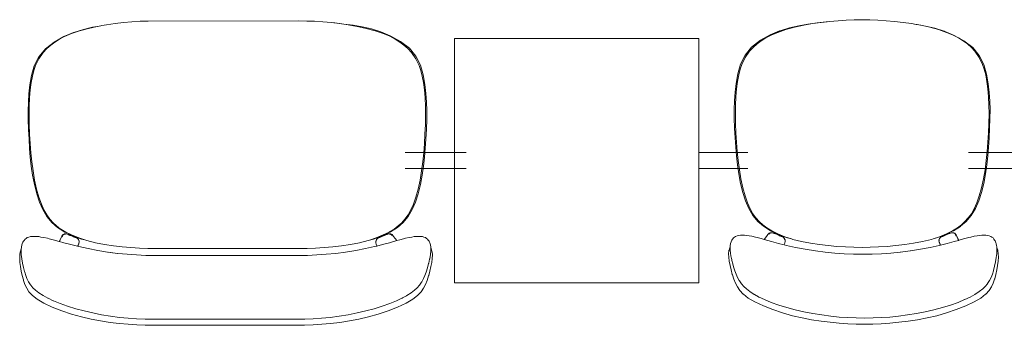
# Model space of a CAD drawing. Header units: feet. Extents: x 8 to 127, y 6 to 90.
# Tile 471 of 538: x 50.63 to 51.556, y 62.064 to 62.352. Entities that reach past the tile are written whole.
import ezdxf

# ---------------------------------------------------------------- set-up
doc = ezdxf.new("R2010")
doc.units = ezdxf.units.FT
doc.header["$MEASUREMENT"] = 0
doc.layers.add('MOBILIÁRIO - móveis', color=250, linetype='Continuous')

msp = doc.modelspace()

# ---------------------------------------------------------------- linework, layer by layer
at = {"layer": 'MOBILIÁRIO - móveis', "lineweight": 5}
for p, q in [((50.70705, 62.34642), (50.71129, 62.34715)), ((50.71129, 62.34715), (50.71939, 62.34833)), ((50.71939, 62.34833), (50.7273, 62.34925)), ((50.7273, 62.34925), (50.73524, 62.34996)), ((50.73524, 62.34996), (50.74304, 62.35046)), ((50.74304, 62.35046), (50.75054, 62.35077)), ((50.75054, 62.35077), (50.89233, 62.35088)), ((50.89233, 62.35088), (50.89968, 62.35077)), ((50.89968, 62.35077), (50.90718, 62.35046)), ((50.90718, 62.35046), (50.91497, 62.34996)), ((50.91497, 62.34996), (50.92289, 62.34925)), ((50.92289, 62.34925), (50.9252, 62.34898)), ((50.9252, 62.34898), (50.93079, 62.34833)), ((50.92615, 62.3489), (50.9252, 62.34898)), ((50.93469, 62.34792), (50.92615, 62.3489)), ((50.93079, 62.34833), (50.93887, 62.34715)), ((50.94329, 62.3467), (50.93469, 62.34792)), ((50.93887, 62.34715), (50.94731, 62.34569)), ((51.36275, 62.34636), (51.37139, 62.34783)), ((51.36737, 62.34682), (51.37581, 62.34828)), ((51.37139, 62.34783), (51.37999, 62.34905)), ((51.37581, 62.34828), (51.38389, 62.34945)), ((51.37999, 62.34905), (51.38853, 62.35002)), ((51.38389, 62.34945), (51.38949, 62.35011)), ((51.38853, 62.35002), (51.38949, 62.35011)), ((51.38949, 62.35011), (51.39179, 62.35038)), ((51.39179, 62.35038), (51.39972, 62.35108)), ((51.39972, 62.35108), (51.40751, 62.35159)), ((51.40751, 62.35159), (51.415, 62.3519)), ((51.415, 62.3519), (51.42235, 62.352)), ((51.4297, 62.3519), (51.42235, 62.352)), ((51.4297, 62.3519), (51.4372, 62.35159)), ((51.445, 62.35108), (51.4372, 62.35159)), ((51.445, 62.35108), (51.45294, 62.35038)), ((51.46086, 62.34945), (51.45294, 62.35038)), ((51.46086, 62.34945), (51.46895, 62.34828)), ((51.4732, 62.34755), (51.46895, 62.34828)), ((51.4732, 62.34755), (51.47329, 62.34754)), ((51.47329, 62.34754), (51.47417, 62.34738)), ((51.47742, 62.34682), (51.47417, 62.34738)), ((50.67129, 62.33609), (50.68027, 62.3399)), ((50.67174, 62.33628), (50.68063, 62.34004)), ((50.67223, 62.33635), (50.67848, 62.33893)), ((50.67848, 62.33893), (50.686, 62.34151)), ((50.68027, 62.3399), (50.68063, 62.34004)), ((50.68063, 62.34004), (50.68073, 62.34008)), ((50.68073, 62.34008), (50.68953, 62.34287)), ((50.686, 62.34151), (50.69429, 62.34385)), ((50.68953, 62.34287), (50.69827, 62.34489)), ((50.69429, 62.34385), (50.70261, 62.34565)), ((50.69827, 62.34489), (50.70261, 62.34565)), ((50.70261, 62.34565), (50.70282, 62.34569)), ((50.70282, 62.34569), (50.70607, 62.34625)), ((50.70607, 62.34625), (50.70695, 62.34641)), ((50.70695, 62.34641), (50.70705, 62.34642)), ((50.95194, 62.34524), (50.94329, 62.3467)), ((50.94731, 62.34569), (50.95582, 62.34385)), ((50.96063, 62.34326), (50.95194, 62.34524)), ((50.95582, 62.34385), (50.96408, 62.34151)), ((50.9694, 62.34052), (50.96063, 62.34326)), ((50.96408, 62.34151), (50.97158, 62.33893)), ((50.96944, 62.3405), (50.9694, 62.34052)), ((50.97831, 62.33674), (50.96944, 62.3405)), ((50.96944, 62.3405), (50.96995, 62.34034)), ((50.96995, 62.34034), (50.96999, 62.34032)), ((50.96999, 62.34032), (50.97893, 62.33656)), ((50.97158, 62.33893), (50.9778, 62.33635)), ((51.34469, 62.34145), (51.33575, 62.33768)), ((51.33638, 62.33787), (51.34524, 62.34163)), ((51.33688, 62.33748), (51.34311, 62.34006)), ((51.35061, 62.34264), (51.34311, 62.34006)), ((51.34474, 62.34147), (51.34469, 62.34145)), ((51.34524, 62.34163), (51.34474, 62.34147)), ((51.34528, 62.34165), (51.34524, 62.34163)), ((51.34528, 62.34165), (51.35405, 62.34439)), ((51.35061, 62.34264), (51.35886, 62.34497)), ((51.35405, 62.34439), (51.36275, 62.34636)), ((51.35886, 62.34497), (51.36737, 62.34682)), ((51.47742, 62.34682), (51.47763, 62.34678)), ((51.47763, 62.34678), (51.48197, 62.34602)), ((51.47763, 62.34678), (51.48595, 62.34497)), ((51.48197, 62.34602), (51.49071, 62.34399)), ((51.49424, 62.34264), (51.48595, 62.34497)), ((51.49071, 62.34399), (51.49951, 62.34121)), ((51.50176, 62.34006), (51.49424, 62.34264)), ((51.49951, 62.34121), (51.49961, 62.34116)), ((51.49997, 62.34103), (51.49961, 62.34116)), ((51.5085, 62.33741), (51.49961, 62.34116)), ((51.49997, 62.34103), (51.50895, 62.33722)), ((51.50801, 62.33748), (51.50176, 62.34006)), ((50.65381, 62.32464), (50.66206, 62.33097)), ((50.65879, 62.328), (50.66267, 62.33096)), ((50.66206, 62.33097), (50.67125, 62.33608)), ((50.66267, 62.33096), (50.66704, 62.33372)), ((50.66704, 62.33372), (50.67223, 62.33635)), ((50.67125, 62.33608), (50.67129, 62.33609)), ((50.9778, 62.33635), (50.98297, 62.33372)), ((50.97893, 62.33656), (50.98808, 62.33148)), ((50.98297, 62.33372), (50.98733, 62.33096)), ((50.98733, 62.33096), (50.99119, 62.328)), ((50.98808, 62.33148), (50.99631, 62.32515)), ((51.03867, 62.33445), (51.03867, 62.10445)), ((51.26867, 62.33445), (51.03867, 62.33445)), ((51.26867, 62.10445), (51.26867, 62.33445)), ((51.3266, 62.3326), (51.31838, 62.32628)), ((51.3198, 62.3259), (51.32349, 62.32913)), ((51.32349, 62.32913), (51.32735, 62.33208)), ((51.33575, 62.33768), (51.3266, 62.3326)), ((51.32735, 62.33208), (51.33171, 62.33484)), ((51.33688, 62.33748), (51.33171, 62.33484)), ((51.5132, 62.33484), (51.50801, 62.33748)), ((51.50895, 62.33722), (51.50899, 62.3372)), ((51.51818, 62.3321), (51.50899, 62.3372)), ((51.51758, 62.33208), (51.5132, 62.33484)), ((51.51758, 62.33208), (51.52145, 62.32913)), ((51.52643, 62.32577), (51.51818, 62.3321)), ((51.52514, 62.3259), (51.52145, 62.32913)), ((50.64763, 62.31519), (50.65173, 62.32121)), ((50.64766, 62.31713), (50.65381, 62.32464)), ((50.65173, 62.32121), (50.6551, 62.32477)), ((50.6551, 62.32477), (50.65879, 62.328)), ((50.99119, 62.328), (50.99488, 62.32477)), ((50.99488, 62.32477), (50.99824, 62.32121)), ((50.99631, 62.32515), (51.00245, 62.31762)), ((50.99824, 62.32121), (51.00234, 62.31519)), ((51.31838, 62.32628), (51.31223, 62.31875)), ((51.31234, 62.31632), (51.31644, 62.32234)), ((51.3198, 62.3259), (51.31644, 62.32234)), ((51.52851, 62.32234), (51.52514, 62.3259)), ((51.53258, 62.31826), (51.52643, 62.32577)), ((51.53261, 62.31632), (51.52851, 62.32234)), ((50.64338, 62.30867), (50.64766, 62.31713)), ((50.64445, 62.30883), (50.64763, 62.31519)), ((51.00234, 62.31519), (51.00551, 62.30883)), ((51.00245, 62.31762), (51.00675, 62.30912)), ((51.30794, 62.31025), (51.30531, 62.30113)), ((51.30917, 62.30995), (51.30758, 62.3053)), ((51.31223, 62.31875), (51.30794, 62.31025)), ((51.30917, 62.30995), (51.31234, 62.31632)), ((51.53686, 62.3098), (51.53258, 62.31826)), ((51.53579, 62.30995), (51.53261, 62.31632)), ((51.53737, 62.3053), (51.53579, 62.30995)), ((50.64077, 62.29961), (50.64338, 62.30867)), ((50.64157, 62.29887), (50.64287, 62.30417)), ((50.64287, 62.30417), (50.64445, 62.30883)), ((51.00551, 62.30883), (51.0071, 62.30417)), ((51.00675, 62.30912), (51.00937, 62.3)), ((51.0071, 62.30417), (51.0084, 62.29887)), ((51.30531, 62.30113), (51.3038, 62.29203)), ((51.30628, 62.3), (51.30758, 62.3053)), ((51.53947, 62.30074), (51.53686, 62.3098)), ((51.53867, 62.3), (51.53737, 62.3053)), ((51.54096, 62.29169), (51.53947, 62.30074)), ((50.63928, 62.29056), (50.64077, 62.29961)), ((50.63957, 62.28588), (50.64049, 62.29281)), ((50.64049, 62.29281), (50.64157, 62.29887)), ((51.0084, 62.29887), (51.00949, 62.29281)), ((51.00937, 62.3), (51.01088, 62.2909)), ((51.00949, 62.29281), (51.01042, 62.28588)), ((51.3038, 62.29203), (51.30283, 62.28364)), ((51.30427, 62.28701), (51.3052, 62.29394)), ((51.3052, 62.29394), (51.30628, 62.3)), ((51.53867, 62.3), (51.53975, 62.29394)), ((51.54067, 62.28701), (51.53975, 62.29394)), ((51.54191, 62.28335), (51.54096, 62.29169)), ((50.63778, 62.27426), (50.63833, 62.28222)), ((50.63833, 62.28222), (50.63928, 62.29056)), ((50.63888, 62.27833), (50.63957, 62.28588)), ((51.01042, 62.28588), (51.01111, 62.27833)), ((51.01088, 62.2909), (51.01185, 62.28251)), ((51.01185, 62.28251), (51.01241, 62.27451)), ((51.30283, 62.28364), (51.30227, 62.27564)), ((51.30357, 62.27946), (51.30427, 62.28701)), ((51.54067, 62.28701), (51.54136, 62.27946)), ((51.54247, 62.27539), (51.54191, 62.28335)), ((50.63753, 62.26628), (50.63778, 62.27426)), ((50.63851, 62.27043), (50.63888, 62.27833)), ((51.01111, 62.27833), (51.01149, 62.27043)), ((51.01241, 62.27451), (51.01267, 62.26649)), ((51.30227, 62.27564), (51.30201, 62.26762)), ((51.30319, 62.27156), (51.30357, 62.27946)), ((51.54173, 62.27156), (51.54136, 62.27946)), ((51.54271, 62.26741), (51.54247, 62.27539)), ((50.63757, 62.25791), (50.63753, 62.26628)), ((50.63843, 62.26211), (50.63851, 62.27043)), ((51.01149, 62.27043), (51.01157, 62.26211)), ((51.01267, 62.26649), (51.01264, 62.25809)), ((51.30201, 62.26762), (51.30205, 62.25921)), ((51.30311, 62.26324), (51.30319, 62.27156)), ((51.54173, 62.27156), (51.54181, 62.26324)), ((51.54267, 62.25904), (51.54271, 62.26741)), ((50.63789, 62.24868), (50.63757, 62.25791)), ((50.63862, 62.25329), (50.63843, 62.26211)), ((51.01157, 62.26211), (51.01139, 62.25329)), ((51.01264, 62.25809), (51.01233, 62.24882)), ((51.30205, 62.25921), (51.30235, 62.24995)), ((51.30329, 62.25442), (51.30311, 62.26324)), ((51.30368, 62.24543), (51.30329, 62.25442)), ((51.54162, 62.25442), (51.54123, 62.24543)), ((51.54162, 62.25442), (51.54181, 62.26324)), ((51.54235, 62.24981), (51.54267, 62.25904)), ((50.6384, 62.23942), (50.63789, 62.24868)), ((50.63901, 62.2443), (50.63862, 62.25329)), ((51.01139, 62.25329), (51.011, 62.2443)), ((51.01233, 62.24882), (51.01183, 62.23953)), ((51.30235, 62.24995), (51.30285, 62.24066)), ((51.30419, 62.2366), (51.30368, 62.24543)), ((51.5407, 62.2366), (51.54123, 62.24543)), ((51.54184, 62.24055), (51.54235, 62.24981)), ((50.63895, 62.23085), (50.6384, 62.23942)), ((50.63954, 62.23547), (50.63901, 62.2443)), ((51.011, 62.2443), (51.01049, 62.23547)), ((51.01183, 62.23953), (51.01129, 62.23093)), ((51.30285, 62.24066), (51.30339, 62.23206)), ((51.30487, 62.22792), (51.30419, 62.2366)), ((51.5407, 62.2366), (51.54002, 62.22792)), ((51.54129, 62.23198), (51.54184, 62.24055)), ((50.63963, 62.22259), (50.63895, 62.23085)), ((50.64022, 62.22679), (50.63954, 62.23547)), ((50.64108, 62.21825), (50.64022, 62.22679)), ((50.99239, 62.22695), (51.0497, 62.22695)), ((51.00982, 62.22679), (51.00897, 62.21825)), ((51.01049, 62.23547), (51.00982, 62.22679)), ((51.01129, 62.23093), (51.01062, 62.22265)), ((51.31483, 62.22695), (51.26867, 62.22695)), ((51.30339, 62.23206), (51.30407, 62.22378)), ((51.30571, 62.21938), (51.30487, 62.22792)), ((51.52252, 62.22695), (51.57983, 62.22695)), ((51.53916, 62.21938), (51.54002, 62.22792)), ((51.54061, 62.22371), (51.54129, 62.23198)), ((50.64056, 62.21422), (50.63963, 62.22259)), ((50.64221, 62.20969), (50.64108, 62.21825)), ((51.00897, 62.21825), (51.00785, 62.20969)), ((51.01062, 62.22265), (51.0097, 62.21427)), ((51.30407, 62.22378), (51.30498, 62.2154)), ((51.30683, 62.21082), (51.30571, 62.21938)), ((51.53916, 62.21938), (51.53803, 62.21082)), ((51.53968, 62.21535), (51.54061, 62.22371)), ((50.64181, 62.20565), (50.64056, 62.21422)), ((50.6437, 62.20096), (50.64221, 62.20969)), ((50.99239, 62.21195), (51.0497, 62.21195)), ((51.00785, 62.20969), (51.00637, 62.20096)), ((51.0097, 62.21427), (51.00846, 62.20569)), ((51.31483, 62.21195), (51.26867, 62.21195)), ((51.30498, 62.2154), (51.30622, 62.20682)), ((51.30831, 62.20209), (51.30683, 62.21082)), ((51.52252, 62.21195), (51.57983, 62.21195)), ((51.53654, 62.20209), (51.53803, 62.21082)), ((51.53843, 62.20678), (51.53968, 62.21535)), ((50.64349, 62.1968), (50.64181, 62.20565)), ((50.64554, 62.19256), (50.6437, 62.20096)), ((51.00637, 62.20096), (51.00455, 62.19256)), ((51.00846, 62.20569), (51.00679, 62.19682)), ((51.30622, 62.20682), (51.30789, 62.19795)), ((51.31014, 62.19369), (51.30831, 62.20209)), ((51.53654, 62.20209), (51.5347, 62.19369)), ((51.53675, 62.19792), (51.53843, 62.20678)), ((50.64561, 62.18819), (50.64349, 62.1968)), ((50.6477, 62.18499), (50.64554, 62.19256)), ((51.00455, 62.19256), (51.00241, 62.18499)), ((51.00679, 62.19682), (51.0047, 62.18821)), ((51.30789, 62.19795), (51.30998, 62.18933)), ((51.31228, 62.18612), (51.31014, 62.19369)), ((51.53255, 62.18612), (51.5347, 62.19369)), ((51.53463, 62.18932), (51.53675, 62.19792)), ((50.64812, 62.18039), (50.64561, 62.18819)), ((50.65005, 62.17839), (50.6477, 62.18499)), ((50.65127, 62.17323), (50.64812, 62.18039)), ((51.0022, 62.1804), (50.99908, 62.17323)), ((51.00241, 62.18499), (51.00007, 62.17839)), ((51.0047, 62.18821), (51.0022, 62.1804)), ((51.30998, 62.18933), (51.31248, 62.18153)), ((51.31462, 62.17952), (51.31228, 62.18612)), ((51.31248, 62.18153), (51.31561, 62.17436)), ((51.52897, 62.17436), (51.53212, 62.18152)), ((51.53255, 62.18612), (51.53019, 62.17952)), ((51.53212, 62.18152), (51.53463, 62.18932)), ((50.65248, 62.17289), (50.65005, 62.17839)), ((50.6552, 62.16669), (50.65127, 62.17323)), ((50.65508, 62.16828), (50.65248, 62.17289)), ((50.99766, 62.17289), (50.99507, 62.16828)), ((50.99908, 62.17323), (50.99517, 62.16669)), ((51.00007, 62.17839), (50.99766, 62.17289)), ((51.31703, 62.17402), (51.31462, 62.17952)), ((51.31561, 62.17436), (51.31951, 62.16782)), ((51.31703, 62.17402), (51.31962, 62.16941)), ((51.52504, 62.16782), (51.52897, 62.17436)), ((51.52516, 62.16941), (51.52776, 62.17402)), ((51.52776, 62.17402), (51.53019, 62.17952)), ((50.65798, 62.16435), (50.65508, 62.16828)), ((50.65986, 62.16105), (50.6552, 62.16669)), ((50.6611, 62.16092), (50.65798, 62.16435)), ((50.99219, 62.16435), (50.98909, 62.16092)), ((50.99517, 62.16669), (50.99053, 62.16105)), ((50.99507, 62.16828), (50.99219, 62.16435)), ((51.31951, 62.16782), (51.32415, 62.16218)), ((51.32249, 62.16547), (51.31962, 62.16941)), ((51.3256, 62.16205), (51.32249, 62.16547)), ((51.32415, 62.16218), (51.32953, 62.15753)), ((51.32886, 62.15897), (51.3256, 62.16205)), ((51.51497, 62.15753), (51.52038, 62.16217)), ((51.51586, 62.15897), (51.51914, 62.16205)), ((51.52226, 62.16547), (51.51914, 62.16205)), ((51.52038, 62.16217), (51.52504, 62.16782)), ((51.52226, 62.16547), (51.52516, 62.16941)), ((50.66527, 62.1564), (50.65986, 62.16105)), ((50.66438, 62.15785), (50.6611, 62.16092)), ((50.66817, 62.15498), (50.66438, 62.15785)), ((50.66532, 62.15637), (50.66527, 62.1564)), ((50.6718, 62.15228), (50.66532, 62.15637)), ((50.66593, 62.15609), (50.67225, 62.15207)), ((50.66827, 62.15491), (50.66817, 62.15498)), ((50.67291, 62.15211), (50.66827, 62.15491)), ((50.98205, 62.15498), (50.97743, 62.15218)), ((50.98515, 62.1564), (50.9787, 62.15231)), ((50.98582, 62.15785), (50.98205, 62.15498)), ((50.99053, 62.16105), (50.98515, 62.1564)), ((50.98909, 62.16092), (50.98582, 62.15785)), ((51.32886, 62.15897), (51.33263, 62.1561)), ((51.32953, 62.15753), (51.33599, 62.15344)), ((51.33725, 62.15331), (51.33263, 62.1561)), ((51.33604, 62.15341), (51.33599, 62.15344)), ((51.33962, 62.15171), (51.33604, 62.15341)), ((51.3366, 62.15317), (51.33659, 62.15318)), ((51.33663, 62.15315), (51.3366, 62.15317)), ((51.33962, 62.15171), (51.33663, 62.15315)), ((51.33725, 62.15331), (51.33738, 62.15324)), ((51.33738, 62.15324), (51.34295, 62.15049)), ((51.50174, 62.15049), (51.50734, 62.15324)), ((51.50792, 62.15315), (51.50433, 62.15143)), ((51.50734, 62.15324), (51.51198, 62.15604)), ((51.50799, 62.15319), (51.50792, 62.15315)), ((51.51431, 62.15722), (51.50799, 62.15319)), ((51.50844, 62.15341), (51.50799, 62.15319)), ((51.51492, 62.1575), (51.50844, 62.15341)), ((51.51198, 62.15604), (51.51207, 62.1561)), ((51.51207, 62.1561), (51.51586, 62.15897)), ((51.51497, 62.15753), (51.51492, 62.1575)), ((50.63273, 62.14259), (50.63318, 62.14342)), ((50.63318, 62.14342), (50.6338, 62.14432)), ((50.6338, 62.14432), (50.63467, 62.14542)), ((50.63467, 62.14542), (50.63566, 62.1462)), ((50.63566, 62.1462), (50.63676, 62.14689)), ((50.63676, 62.14689), (50.63829, 62.14738)), ((50.63829, 62.14738), (50.63967, 62.1478)), ((50.63967, 62.1478), (50.64156, 62.14796)), ((50.64156, 62.14796), (50.64327, 62.1481)), ((50.64327, 62.1481), (50.64527, 62.14796)), ((50.64527, 62.14796), (50.64753, 62.14779)), ((50.64753, 62.14779), (50.64957, 62.14744)), ((50.64957, 62.14744), (50.65241, 62.14699)), ((50.65241, 62.14699), (50.65568, 62.14623)), ((50.65568, 62.14623), (50.65748, 62.14578)), ((50.65748, 62.14578), (50.66127, 62.1448)), ((50.66127, 62.1448), (50.66685, 62.14326)), ((50.66922, 62.14809), (50.66685, 62.14326)), ((50.66685, 62.14326), (50.66717, 62.14317)), ((50.66717, 62.14317), (50.66874, 62.14693)), ((50.66717, 62.14317), (50.67115, 62.14207)), ((50.66937, 62.14841), (50.66922, 62.14809)), ((50.66955, 62.14788), (50.66931, 62.14736)), ((50.6695, 62.14868), (50.66937, 62.14841)), ((50.66964, 62.14884), (50.6695, 62.14868)), ((50.6698, 62.14834), (50.66955, 62.14788)), ((50.67066, 62.14981), (50.66964, 62.14884)), ((50.6698, 62.14834), (50.67036, 62.1493)), ((50.67012, 62.14894), (50.6698, 62.14834)), ((50.67036, 62.1493), (50.67012, 62.14894)), ((50.67036, 62.1493), (50.67132, 62.14992)), ((50.67077, 62.14992), (50.67066, 62.14981)), ((50.67152, 62.15018), (50.67077, 62.14992)), ((50.67117, 62.14988), (50.6714, 62.14997)), ((50.67132, 62.14992), (50.67117, 62.14988)), ((50.67132, 62.14992), (50.6714, 62.14997)), ((50.6714, 62.14997), (50.67264, 62.15028)), ((50.672, 62.15035), (50.67152, 62.15018)), ((50.67152, 62.15018), (50.67186, 62.15033)), ((50.67225, 62.15207), (50.6718, 62.15228)), ((50.67186, 62.15033), (50.672, 62.15035)), ((50.672, 62.15035), (50.67359, 62.15034)), ((50.67225, 62.15207), (50.67232, 62.15202)), ((50.67232, 62.15202), (50.67591, 62.15031)), ((50.6785, 62.14936), (50.67291, 62.15211)), ((50.67359, 62.15034), (50.67374, 62.15032)), ((50.67374, 62.15032), (50.67535, 62.14977)), ((50.67535, 62.14977), (50.67568, 62.14963)), ((50.67708, 62.14903), (50.67551, 62.14968)), ((50.67568, 62.14963), (50.67591, 62.15031)), ((50.67568, 62.14963), (50.67708, 62.14903)), ((50.67591, 62.15031), (50.67976, 62.14847)), ((50.67749, 62.14886), (50.67708, 62.14903)), ((50.67989, 62.14784), (50.67749, 62.14886)), ((50.68516, 62.14661), (50.6785, 62.14936)), ((50.67976, 62.14847), (50.68227, 62.14755)), ((50.68009, 62.14775), (50.67989, 62.14784)), ((50.68194, 62.14693), (50.68009, 62.14775)), ((50.68009, 62.14775), (50.68208, 62.14691)), ((50.68208, 62.14691), (50.68227, 62.14755)), ((50.68208, 62.14691), (50.68212, 62.1469)), ((50.68212, 62.1469), (50.68392, 62.14615)), ((50.68227, 62.14755), (50.68788, 62.14551)), ((50.68392, 62.14615), (50.68494, 62.14503)), ((50.68494, 62.14503), (50.68553, 62.14367)), ((50.6909, 62.14471), (50.68516, 62.14661)), ((50.68545, 62.14337), (50.68537, 62.14389)), ((50.68545, 62.14377), (50.68545, 62.14337)), ((50.68549, 62.1431), (50.68545, 62.14337)), ((50.68553, 62.14367), (50.68549, 62.1431)), ((50.68788, 62.14551), (50.6909, 62.14471)), ((50.69271, 62.14411), (50.6909, 62.14471)), ((50.70096, 62.14209), (50.69271, 62.14411)), ((50.95759, 62.14411), (50.94936, 62.14209)), ((50.95876, 62.1445), (50.95759, 62.14411)), ((50.9651, 62.14661), (50.95876, 62.1445)), ((50.95876, 62.1445), (50.96255, 62.14551)), ((50.96255, 62.14551), (50.96824, 62.14759)), ((50.96483, 62.1434), (50.9647, 62.1427)), ((50.96482, 62.14367), (50.96487, 62.14377)), ((50.96483, 62.1434), (50.96482, 62.14367)), ((50.96486, 62.14354), (50.96483, 62.1434)), ((50.96493, 62.14389), (50.96486, 62.14354)), ((50.96486, 62.14354), (50.96487, 62.14377)), ((50.96487, 62.14377), (50.96493, 62.14389)), ((50.96562, 62.14508), (50.96493, 62.14389)), ((50.96493, 62.14389), (50.96542, 62.14503)), ((50.97173, 62.14936), (50.9651, 62.14661)), ((50.96542, 62.14503), (50.96647, 62.14615)), ((50.96647, 62.14615), (50.96827, 62.1469)), ((50.96824, 62.14759), (50.97064, 62.14847)), ((50.96824, 62.14759), (50.96843, 62.14696)), ((50.96827, 62.1469), (50.96843, 62.14696)), ((50.96843, 62.14696), (50.96993, 62.14759)), ((50.96843, 62.14693), (50.96993, 62.14759)), ((50.96843, 62.14696), (50.96844, 62.14693)), ((50.96993, 62.14759), (50.97049, 62.14784)), ((50.97049, 62.14784), (50.97288, 62.14886)), ((50.97064, 62.14847), (50.97384, 62.15)), ((50.97731, 62.15211), (50.97173, 62.14936)), ((50.97288, 62.14886), (50.97485, 62.14968)), ((50.97384, 62.15), (50.97506, 62.15058)), ((50.97485, 62.14968), (50.97502, 62.14977)), ((50.97502, 62.14977), (50.97531, 62.14987)), ((50.97865, 62.15228), (50.97506, 62.15058)), ((50.97506, 62.15058), (50.97805, 62.15202)), ((50.97506, 62.15058), (50.97531, 62.14987)), ((50.97531, 62.14987), (50.97664, 62.15032)), ((50.97664, 62.15032), (50.97681, 62.15034)), ((50.97681, 62.15034), (50.97842, 62.15035)), ((50.97743, 62.15218), (50.97731, 62.15211)), ((50.9845, 62.14404), (50.97749, 62.14207)), ((50.97888, 62.14997), (50.97769, 62.15028)), ((50.97805, 62.15202), (50.97808, 62.15205)), ((50.97808, 62.15205), (50.9781, 62.15205)), ((50.97916, 62.15008), (50.97842, 62.15035)), ((50.97842, 62.15035), (50.9786, 62.15033)), ((50.9786, 62.15033), (50.97878, 62.15026)), ((50.9787, 62.15231), (50.97865, 62.15228)), ((50.97878, 62.15026), (50.97891, 62.1502)), ((50.97913, 62.14988), (50.97888, 62.14997)), ((50.97888, 62.14997), (50.97986, 62.1493)), ((50.97891, 62.1502), (50.97916, 62.15008)), ((50.97962, 62.14992), (50.97916, 62.15008)), ((50.97978, 62.14981), (50.97962, 62.14992)), ((50.97968, 62.14986), (50.97978, 62.14981)), ((50.97975, 62.14979), (50.97989, 62.14972)), ((50.97998, 62.14967), (50.97978, 62.14981)), ((50.97986, 62.1493), (50.98011, 62.14894)), ((50.98099, 62.14868), (50.97998, 62.14967)), ((50.9812, 62.14841), (50.98099, 62.14868)), ((50.98143, 62.14809), (50.9812, 62.14841)), ((50.9845, 62.14404), (50.98143, 62.14809)), ((50.98722, 62.1448), (50.9845, 62.14404)), ((50.99094, 62.14578), (50.98722, 62.1448)), ((50.99278, 62.14623), (50.99094, 62.14578)), ((50.99598, 62.14699), (50.99278, 62.14623)), ((50.99874, 62.14744), (50.99598, 62.14699)), ((51.00082, 62.14779), (50.99874, 62.14744)), ((51.00299, 62.14796), (51.00082, 62.14779)), ((51.00503, 62.1481), (51.00299, 62.14796)), ((51.00664, 62.14796), (51.00503, 62.1481)), ((51.00857, 62.1478), (51.00664, 62.14796)), ((51.00986, 62.14738), (51.00857, 62.1478)), ((51.01141, 62.14689), (51.00986, 62.14738)), ((51.01241, 62.1462), (51.01141, 62.14689)), ((51.01342, 62.14542), (51.01241, 62.1462)), ((51.01404, 62.14452), (51.01342, 62.14542)), ((51.01418, 62.14432), (51.01404, 62.14452)), ((51.01481, 62.14342), (51.01418, 62.14432)), ((51.01527, 62.14259), (51.01481, 62.14342)), ((51.29913, 62.14297), (51.29941, 62.14372)), ((51.29941, 62.14372), (51.29987, 62.14455)), ((51.29987, 62.14455), (51.3005, 62.14545)), ((51.3005, 62.14545), (51.30064, 62.14565)), ((51.30064, 62.14565), (51.30126, 62.14654)), ((51.30126, 62.14654), (51.30227, 62.14732)), ((51.30327, 62.14802), (51.30227, 62.14732)), ((51.30327, 62.14802), (51.30483, 62.14851)), ((51.30483, 62.14851), (51.30612, 62.14892)), ((51.30612, 62.14892), (51.30804, 62.14909)), ((51.30804, 62.14909), (51.30966, 62.14922)), ((51.30966, 62.14922), (51.31169, 62.14909)), ((51.31387, 62.14892), (51.31169, 62.14909)), ((51.31594, 62.14857), (51.31387, 62.14892)), ((51.31594, 62.14857), (51.31871, 62.14812)), ((51.31871, 62.14812), (51.32191, 62.14735)), ((51.32375, 62.1469), (51.32191, 62.14735)), ((51.32375, 62.1469), (51.32746, 62.14593)), ((51.32746, 62.14593), (51.33018, 62.14517)), ((51.33018, 62.14517), (51.33325, 62.14922)), ((51.3372, 62.1432), (51.33018, 62.14517)), ((51.33348, 62.14954), (51.33325, 62.14922)), ((51.33348, 62.14954), (51.33369, 62.14981)), ((51.3347, 62.1508), (51.33369, 62.14981)), ((51.33482, 62.15043), (51.33457, 62.15007)), ((51.3349, 62.15094), (51.3347, 62.1508)), ((51.33494, 62.15091), (51.3348, 62.15085)), ((51.3358, 62.1511), (51.33482, 62.15043)), ((51.33506, 62.15105), (51.3349, 62.15094)), ((51.33501, 62.15099), (51.3349, 62.15094)), ((51.33506, 62.15105), (51.33552, 62.15121)), ((51.33552, 62.15121), (51.33626, 62.15148)), ((51.33578, 62.15132), (51.33552, 62.15121)), ((51.33556, 62.15101), (51.3358, 62.1511)), ((51.3359, 62.15139), (51.33578, 62.15132)), ((51.3358, 62.1511), (51.337, 62.1514)), ((51.33608, 62.15146), (51.3359, 62.15139)), ((51.33626, 62.15148), (51.33608, 62.15146)), ((51.33787, 62.15147), (51.33626, 62.15148)), ((51.3372, 62.1432), (51.34368, 62.14145)), ((51.33804, 62.15145), (51.33787, 62.15147)), ((51.33937, 62.151), (51.33804, 62.15145)), ((51.33962, 62.15171), (51.33937, 62.151)), ((51.33966, 62.1509), (51.33937, 62.151)), ((51.34085, 62.15113), (51.33962, 62.15171)), ((51.33984, 62.15081), (51.33966, 62.1509)), ((51.33984, 62.15081), (51.3418, 62.14999)), ((51.34404, 62.1496), (51.34085, 62.15113)), ((51.3418, 62.14999), (51.34419, 62.14897)), ((51.34295, 62.15049), (51.34958, 62.14774)), ((51.34644, 62.14872), (51.34404, 62.1496)), ((51.34419, 62.14897), (51.34476, 62.14872)), ((51.34625, 62.14809), (51.34476, 62.14872)), ((51.34476, 62.14872), (51.34625, 62.14806)), ((51.34625, 62.14809), (51.34624, 62.14806)), ((51.34644, 62.14872), (51.34625, 62.14809)), ((51.34641, 62.14802), (51.34625, 62.14809)), ((51.34641, 62.14802), (51.34821, 62.14728)), ((51.35213, 62.14664), (51.34644, 62.14872)), ((51.34821, 62.14728), (51.34926, 62.14616)), ((51.34907, 62.1462), (51.34976, 62.14502)), ((51.34976, 62.14502), (51.34926, 62.14616)), ((51.34958, 62.14774), (51.35592, 62.14563)), ((51.34976, 62.14502), (51.34981, 62.1449)), ((51.34976, 62.14502), (51.34982, 62.14467)), ((51.34982, 62.14467), (51.34981, 62.1449)), ((51.34986, 62.1448), (51.34981, 62.1449)), ((51.34982, 62.14467), (51.34985, 62.14453)), ((51.34983, 62.14284), (51.34999, 62.14383)), ((51.34985, 62.14453), (51.34986, 62.1448)), ((51.34985, 62.14453), (51.34999, 62.14383)), ((51.35592, 62.14563), (51.35213, 62.14664)), ((51.35592, 62.14563), (51.35709, 62.14524)), ((51.35709, 62.14524), (51.36532, 62.14322)), ((51.36532, 62.14322), (51.37381, 62.14161)), ((51.47077, 62.14161), (51.47928, 62.14322)), ((51.47928, 62.14322), (51.48753, 62.14524)), ((51.48753, 62.14524), (51.48934, 62.14584)), ((51.48934, 62.14584), (51.49508, 62.14774)), ((51.49236, 62.14664), (51.48934, 62.14584)), ((51.49797, 62.14868), (51.49236, 62.14664)), ((51.49469, 62.14383), (51.49475, 62.14423)), ((51.49469, 62.14383), (51.4949, 62.14284)), ((51.49471, 62.1448), (51.4953, 62.14616)), ((51.49471, 62.1448), (51.49475, 62.14423)), ((51.49475, 62.14423), (51.49479, 62.1445)), ((51.49479, 62.1445), (51.49487, 62.14502)), ((51.49479, 62.1449), (51.49479, 62.1445)), ((51.49508, 62.14774), (51.50174, 62.15049)), ((51.4953, 62.14616), (51.49632, 62.14728)), ((51.49813, 62.14802), (51.49632, 62.14728)), ((51.50048, 62.14959), (51.49797, 62.14868)), ((51.49817, 62.14803), (51.49797, 62.14868)), ((51.49817, 62.14803), (51.49813, 62.14802)), ((51.50015, 62.14888), (51.49817, 62.14803)), ((51.4983, 62.14806), (51.50015, 62.14888)), ((51.50015, 62.14888), (51.50035, 62.14897)), ((51.50035, 62.14897), (51.50275, 62.14999)), ((51.50433, 62.15143), (51.50048, 62.14959)), ((51.50253, 62.14145), (51.50909, 62.1432)), ((51.50275, 62.14999), (51.50316, 62.15016)), ((51.50316, 62.15016), (51.50473, 62.15081)), ((51.50456, 62.15076), (51.50316, 62.15016)), ((51.50456, 62.15076), (51.50433, 62.15143)), ((51.50489, 62.1509), (51.50456, 62.15076)), ((51.50489, 62.1509), (51.50651, 62.15145)), ((51.50665, 62.15147), (51.50651, 62.15145)), ((51.50665, 62.15147), (51.50824, 62.15148)), ((51.5076, 62.1514), (51.50884, 62.1511)), ((51.50838, 62.15146), (51.50824, 62.15148)), ((51.50824, 62.15148), (51.50872, 62.15131)), ((51.50872, 62.15131), (51.50838, 62.15146)), ((51.50872, 62.15131), (51.50947, 62.15105)), ((51.50884, 62.1511), (51.50907, 62.15101)), ((51.50892, 62.15105), (51.50884, 62.1511)), ((51.50892, 62.15105), (51.50907, 62.15101)), ((51.50988, 62.15043), (51.50892, 62.15105)), ((51.51308, 62.1443), (51.50909, 62.1432)), ((51.50958, 62.15094), (51.50947, 62.15105)), ((51.5106, 62.14997), (51.50958, 62.15094)), ((51.51012, 62.15007), (51.50988, 62.15043)), ((51.50988, 62.15043), (51.51044, 62.14947)), ((51.51044, 62.14947), (51.51012, 62.15007)), ((51.51044, 62.14947), (51.51069, 62.14901)), ((51.51074, 62.14981), (51.5106, 62.14997)), ((51.51069, 62.14901), (51.51093, 62.14849)), ((51.51074, 62.14981), (51.51087, 62.14954)), ((51.51102, 62.14922), (51.51087, 62.14954)), ((51.51339, 62.14439), (51.51102, 62.14922)), ((51.51308, 62.1443), (51.5115, 62.14806)), ((51.51339, 62.14439), (51.51308, 62.1443)), ((51.51897, 62.14593), (51.51339, 62.14439)), ((51.52276, 62.1469), (51.51897, 62.14593)), ((51.52276, 62.1469), (51.52456, 62.14735)), ((51.52456, 62.14735), (51.52783, 62.14812)), ((51.52783, 62.14812), (51.53067, 62.14857)), ((51.53271, 62.14892), (51.53067, 62.14857)), ((51.53271, 62.14892), (51.53497, 62.14909)), ((51.53497, 62.14909), (51.53697, 62.14922)), ((51.53697, 62.14922), (51.53868, 62.14909)), ((51.53868, 62.14909), (51.54057, 62.14892)), ((51.54057, 62.14892), (51.54195, 62.14851)), ((51.54195, 62.14851), (51.54348, 62.14802)), ((51.54458, 62.14732), (51.54348, 62.14802)), ((51.54557, 62.14654), (51.54458, 62.14732)), ((51.54644, 62.14545), (51.54557, 62.14654)), ((51.54644, 62.14545), (51.54706, 62.14455)), ((51.54706, 62.14455), (51.54752, 62.14372)), ((51.54822, 62.1421), (51.54752, 62.14372)), ((50.63021, 62.13365), (50.6303, 62.1341)), ((50.6303, 62.1341), (50.63115, 62.13631)), ((50.63104, 62.13436), (50.63115, 62.13631)), ((50.63116, 62.13085), (50.63104, 62.13436)), ((50.63115, 62.13631), (50.63116, 62.13634)), ((50.63116, 62.13634), (50.63121, 62.13734)), ((50.63121, 62.13734), (50.63128, 62.13798)), ((50.63128, 62.13798), (50.63175, 62.14022)), ((50.63175, 62.14022), (50.63202, 62.14097)), ((50.63202, 62.14097), (50.63273, 62.14259)), ((50.67115, 62.14207), (50.67771, 62.14032)), ((50.67771, 62.14032), (50.68416, 62.13873)), ((50.68513, 62.14109), (50.68416, 62.13873)), ((50.68416, 62.13873), (50.68421, 62.13871)), ((50.68421, 62.13871), (50.68435, 62.13906)), ((50.68421, 62.13871), (50.68534, 62.13843)), ((50.68435, 62.13906), (50.68457, 62.13962)), ((50.68457, 62.13962), (50.68467, 62.13984)), ((50.68467, 62.13984), (50.68497, 62.1406)), ((50.68497, 62.1406), (50.68513, 62.14109)), ((50.68513, 62.14109), (50.68523, 62.14135)), ((50.68523, 62.14135), (50.68534, 62.14171)), ((50.68534, 62.14171), (50.68555, 62.1427)), ((50.68534, 62.13843), (50.69393, 62.13654)), ((50.68555, 62.1427), (50.68549, 62.1431)), ((50.69393, 62.13654), (50.70309, 62.13478)), ((50.70947, 62.14048), (50.70096, 62.14209)), ((50.70309, 62.13478), (50.71241, 62.13329)), ((50.7178, 62.13921), (50.70947, 62.14048)), ((50.72604, 62.13823), (50.7178, 62.13921)), ((50.73431, 62.1375), (50.72604, 62.13823)), ((50.74245, 62.137), (50.73431, 62.1375)), ((50.75029, 62.1367), (50.74245, 62.137)), ((50.75798, 62.13661), (50.75029, 62.1367)), ((50.90012, 62.1367), (50.75798, 62.13661)), ((50.90795, 62.137), (50.90012, 62.1367)), ((50.91608, 62.1375), (50.90795, 62.137)), ((50.92434, 62.13823), (50.91608, 62.1375)), ((50.93257, 62.13921), (50.92434, 62.13823)), ((50.94088, 62.14048), (50.93257, 62.13921)), ((50.94584, 62.13478), (50.93614, 62.13322)), ((50.94936, 62.14209), (50.94088, 62.14048)), ((50.95493, 62.13654), (50.94584, 62.13478)), ((50.96345, 62.13843), (50.95493, 62.13654)), ((50.96572, 62.139), (50.96345, 62.13843)), ((50.9647, 62.1427), (50.96485, 62.14171)), ((50.96485, 62.14171), (50.96502, 62.14109)), ((50.96502, 62.14109), (50.96518, 62.1406)), ((50.96567, 62.13914), (50.96518, 62.1406)), ((50.96572, 62.139), (50.96567, 62.13914)), ((50.971, 62.14032), (50.96572, 62.139)), ((50.97749, 62.14207), (50.971, 62.14032)), ((51.01556, 62.14184), (51.01527, 62.14259)), ((51.01612, 62.14022), (51.01556, 62.14184)), ((51.01643, 62.13798), (51.01612, 62.14022)), ((51.01648, 62.13436), (51.01614, 62.13085)), ((51.0165, 62.13734), (51.01643, 62.13798)), ((51.0165, 62.13704), (51.01648, 62.13436)), ((51.0165, 62.13734), (51.0165, 62.13704)), ((51.0165, 62.13704), (51.01683, 62.13656)), ((51.01683, 62.13656), (51.01758, 62.1341)), ((51.01758, 62.1341), (51.01767, 62.13365)), ((51.29701, 62.13478), (51.29672, 62.13173)), ((51.29701, 62.13478), (51.2971, 62.13523)), ((51.29785, 62.13769), (51.2971, 62.13523)), ((51.29818, 62.13817), (51.29785, 62.13769)), ((51.29818, 62.13847), (51.29825, 62.13911)), ((51.29818, 62.13817), (51.29818, 62.13847)), ((51.2982, 62.13549), (51.29818, 62.13817)), ((51.2982, 62.13549), (51.29855, 62.13198)), ((51.29825, 62.13911), (51.29856, 62.14135)), ((51.29856, 62.14135), (51.29913, 62.14297)), ((51.34368, 62.14145), (51.34896, 62.14013)), ((51.34896, 62.14013), (51.34901, 62.14027)), ((51.34896, 62.14013), (51.35124, 62.13956)), ((51.3495, 62.14172), (51.34901, 62.14027)), ((51.34966, 62.14221), (51.3495, 62.14172)), ((51.34983, 62.14284), (51.34966, 62.14221)), ((51.35124, 62.13956), (51.35975, 62.13767)), ((51.35975, 62.13767), (51.36884, 62.13591)), ((51.37855, 62.13435), (51.36884, 62.13591)), ((51.37381, 62.14161), (51.38211, 62.14034)), ((51.38768, 62.13318), (51.37855, 62.13435)), ((51.38211, 62.14034), (51.39034, 62.13935)), ((51.39034, 62.13935), (51.3986, 62.13863)), ((51.3986, 62.13863), (51.40673, 62.13813)), ((51.40673, 62.13813), (51.41457, 62.13783)), ((51.41457, 62.13783), (51.42226, 62.13773)), ((51.42226, 62.13773), (51.42995, 62.13783)), ((51.42995, 62.13783), (51.43779, 62.13813)), ((51.43779, 62.13813), (51.44593, 62.13863)), ((51.44593, 62.13863), (51.4542, 62.13935)), ((51.4542, 62.13935), (51.46244, 62.14034)), ((51.46783, 62.13442), (51.45856, 62.13322)), ((51.46746, 62.13435), (51.45856, 62.13322)), ((51.46244, 62.14034), (51.47077, 62.14161)), ((51.47715, 62.13591), (51.46783, 62.13442)), ((51.48631, 62.13767), (51.47715, 62.13591)), ((51.48631, 62.13767), (51.4949, 62.13956)), ((51.4949, 62.14284), (51.49501, 62.14247)), ((51.49603, 62.13984), (51.4949, 62.13956)), ((51.49512, 62.14221), (51.49501, 62.14247)), ((51.49512, 62.14221), (51.49608, 62.13985)), ((51.49528, 62.14172), (51.49512, 62.14221)), ((51.49528, 62.14172), (51.49557, 62.14097)), ((51.49567, 62.14074), (51.49557, 62.14097)), ((51.49567, 62.14074), (51.49589, 62.14019)), ((51.49603, 62.13984), (51.49589, 62.14019)), ((51.49608, 62.13985), (51.49603, 62.13984)), ((51.50253, 62.14145), (51.49608, 62.13985)), ((51.54822, 62.1421), (51.54849, 62.14135)), ((51.54849, 62.14135), (51.54896, 62.13911)), ((51.54896, 62.13911), (51.54903, 62.13847)), ((51.54903, 62.13847), (51.54908, 62.13746)), ((51.54909, 62.13744), (51.54908, 62.13746)), ((51.5492, 62.13549), (51.54908, 62.13198)), ((51.54994, 62.13523), (51.54909, 62.13744)), ((51.54909, 62.13744), (51.5492, 62.13549)), ((51.55003, 62.13478), (51.54994, 62.13523)), ((51.55053, 62.13173), (51.55003, 62.13478)), ((50.62963, 62.12724), (50.62971, 62.1306)), ((50.62988, 62.12357), (50.62963, 62.12724)), ((50.62971, 62.1306), (50.63021, 62.13365)), ((50.6316, 62.12703), (50.63116, 62.13085)), ((50.63229, 62.12299), (50.6316, 62.12703)), ((50.71241, 62.13329), (50.72168, 62.13209)), ((50.72168, 62.13209), (50.71278, 62.13322)), ((50.72196, 62.13206), (50.72168, 62.13209)), ((50.73087, 62.13117), (50.72196, 62.13206)), ((50.73966, 62.13055), (50.73087, 62.13117)), ((50.74848, 62.13019), (50.73966, 62.13055)), ((50.89174, 62.13008), (50.74848, 62.13019)), ((50.90056, 62.13019), (50.89174, 62.13008)), ((50.90936, 62.13055), (50.90056, 62.13019)), ((50.91812, 62.13117), (50.90936, 62.13055)), ((50.927, 62.13206), (50.91812, 62.13117)), ((50.93614, 62.13322), (50.927, 62.13206)), ((51.01536, 62.12651), (51.01455, 62.12299)), ((51.01548, 62.12703), (51.01536, 62.12651)), ((51.01614, 62.13085), (51.01548, 62.12703)), ((51.01783, 62.12724), (51.01736, 62.12357)), ((51.01767, 62.13365), (51.01796, 62.1306)), ((51.01796, 62.1306), (51.01783, 62.12724)), ((51.29672, 62.13173), (51.29685, 62.12837)), ((51.29685, 62.12837), (51.29733, 62.1247)), ((51.29733, 62.1247), (51.29806, 62.12072)), ((51.29921, 62.12816), (51.29855, 62.13198)), ((51.29921, 62.12816), (51.29933, 62.12763)), ((51.30014, 62.12412), (51.29933, 62.12763)), ((51.39656, 62.1323), (51.38768, 62.13318)), ((51.40533, 62.13168), (51.39656, 62.1323)), ((51.41412, 62.13132), (51.40533, 62.13168)), ((51.42294, 62.1312), (51.41412, 62.13132)), ((51.43176, 62.13132), (51.42294, 62.1312)), ((51.44058, 62.13168), (51.43176, 62.13132)), ((51.44937, 62.1323), (51.44058, 62.13168)), ((51.44937, 62.1323), (51.45828, 62.13318)), ((51.45828, 62.13318), (51.45856, 62.13322)), ((51.54865, 62.12816), (51.54795, 62.12412)), ((51.54908, 62.13198), (51.54865, 62.12816)), ((51.54986, 62.12072), (51.55036, 62.1247)), ((51.55036, 62.1247), (51.55061, 62.12837)), ((51.55061, 62.12837), (51.55053, 62.13173)), ((50.63038, 62.11959), (50.62988, 62.12357)), ((50.6311, 62.11541), (50.63038, 62.11959)), ((50.63201, 62.11115), (50.6311, 62.11541)), ((50.6332, 62.11882), (50.63229, 62.12299)), ((50.6342, 62.11491), (50.6332, 62.11882)), ((51.01329, 62.11833), (51.01208, 62.11444)), ((51.01443, 62.12248), (51.01329, 62.11833)), ((51.01455, 62.12299), (51.01443, 62.12248)), ((51.01567, 62.11541), (51.01453, 62.11114)), ((51.01662, 62.11959), (51.01567, 62.11541)), ((51.01736, 62.12357), (51.01662, 62.11959)), ((51.29806, 62.12072), (51.29901, 62.11654)), ((51.29901, 62.11654), (51.30015, 62.11227)), ((51.30014, 62.12412), (51.30026, 62.12361)), ((51.3014, 62.11946), (51.30026, 62.12361)), ((51.3026, 62.11557), (51.3014, 62.11946)), ((51.30373, 62.11236), (51.3026, 62.11557)), ((51.54591, 62.11557), (51.54496, 62.11236)), ((51.54591, 62.11557), (51.54604, 62.11604)), ((51.54704, 62.11994), (51.54604, 62.11604)), ((51.54795, 62.12412), (51.54704, 62.11994)), ((51.54823, 62.11227), (51.54914, 62.11654)), ((51.54914, 62.11654), (51.54986, 62.12072)), ((50.63311, 62.10701), (50.63201, 62.11115)), ((50.63324, 62.10665), (50.63311, 62.10701)), ((50.63458, 62.10289), (50.63324, 62.10665)), ((50.63433, 62.11444), (50.6342, 62.11491)), ((50.63528, 62.11124), (50.63433, 62.11444)), ((50.63642, 62.10833), (50.63528, 62.11124)), ((50.63798, 62.10532), (50.63642, 62.10833)), ((51.00967, 62.10833), (51.00798, 62.10532)), ((51.01096, 62.11124), (51.00967, 62.10833)), ((51.01208, 62.11444), (51.01096, 62.11124)), ((51.01309, 62.10664), (51.01155, 62.10289)), ((51.01442, 62.11077), (51.01309, 62.10664)), ((51.01453, 62.11114), (51.01442, 62.11077)), ((51.30027, 62.1119), (51.30015, 62.11227)), ((51.3016, 62.10777), (51.30027, 62.1119)), ((51.30313, 62.10401), (51.3016, 62.10777)), ((51.30501, 62.10946), (51.30373, 62.11236)), ((51.30671, 62.10645), (51.30501, 62.10946)), ((51.30693, 62.1061), (51.30671, 62.10645)), ((51.30693, 62.1061), (51.30887, 62.10327)), ((51.54226, 62.10645), (51.54043, 62.1036)), ((51.54382, 62.10946), (51.54226, 62.10645)), ((51.54496, 62.11236), (51.54382, 62.10946)), ((51.547, 62.10777), (51.54566, 62.10402)), ((51.547, 62.10777), (51.54713, 62.10814)), ((51.54713, 62.10814), (51.54823, 62.11227)), ((50.63626, 62.09938), (50.63458, 62.10289)), ((50.63836, 62.09601), (50.63626, 62.09938)), ((50.63982, 62.10248), (50.63798, 62.10532)), ((50.64004, 62.10214), (50.63982, 62.10248)), ((50.64198, 62.09976), (50.64004, 62.10214)), ((50.64443, 62.09747), (50.64198, 62.09976)), ((50.64777, 62.0949), (50.64443, 62.09747)), ((51.00126, 62.09747), (50.99786, 62.0949)), ((51.00378, 62.09976), (51.00126, 62.09747)), ((51.00581, 62.10214), (51.00378, 62.09976)), ((51.00775, 62.10497), (51.00581, 62.10214)), ((51.00971, 62.09938), (51.00747, 62.09601)), ((51.00798, 62.10532), (51.00775, 62.10497)), ((51.01155, 62.10289), (51.00971, 62.09938)), ((51.03867, 62.10445), (51.26867, 62.10445)), ((51.30497, 62.10051), (51.30313, 62.10401)), ((51.30721, 62.09714), (51.30497, 62.10051)), ((51.31038, 62.09372), (51.30721, 62.09714)), ((51.31091, 62.10089), (51.30887, 62.10327)), ((51.31342, 62.0986), (51.31091, 62.10089)), ((51.31682, 62.09603), (51.31342, 62.0986)), ((51.53247, 62.09603), (51.53581, 62.0986)), ((51.53826, 62.10089), (51.53581, 62.0986)), ((51.53826, 62.10089), (51.5402, 62.10327)), ((51.54188, 62.09714), (51.53883, 62.09372)), ((51.54043, 62.1036), (51.5402, 62.10327)), ((51.54398, 62.10051), (51.54188, 62.09714)), ((51.54566, 62.10402), (51.54398, 62.10051)), ((50.64141, 62.09259), (50.63836, 62.09601)), ((50.64165, 62.0924), (50.64141, 62.09259)), ((50.64616, 62.08886), (50.64165, 62.0924)), ((50.65235, 62.08521), (50.64616, 62.08886)), ((50.65175, 62.09229), (50.64777, 62.0949)), ((50.65609, 62.08987), (50.65175, 62.09229)), ((50.65622, 62.08981), (50.65609, 62.08987)), ((50.6563, 62.08976), (50.65622, 62.08981)), ((50.6612, 62.08746), (50.6563, 62.08976)), ((50.98927, 62.08976), (50.98417, 62.08738)), ((50.98946, 62.08987), (50.98927, 62.08976)), ((50.98992, 62.09012), (50.98946, 62.08987)), ((50.99362, 62.09216), (50.98992, 62.09012)), ((50.99948, 62.08886), (50.99325, 62.08522)), ((50.99384, 62.09229), (50.99362, 62.09216)), ((50.99786, 62.0949), (50.99384, 62.09229)), ((51.00407, 62.0924), (50.99948, 62.08886)), ((51.0043, 62.09259), (51.00407, 62.0924)), ((51.00747, 62.09601), (51.0043, 62.09259)), ((51.31061, 62.09353), (51.31038, 62.09372)), ((51.31061, 62.09353), (51.3152, 62.08999)), ((51.3152, 62.08999), (51.32143, 62.08634)), ((51.31682, 62.09603), (51.32084, 62.09342)), ((51.32107, 62.09329), (51.32084, 62.09342)), ((51.32476, 62.09125), (51.32107, 62.09329)), ((51.32522, 62.09099), (51.32476, 62.09125)), ((51.32541, 62.09089), (51.32522, 62.09099)), ((51.33051, 62.0885), (51.32541, 62.09089)), ((51.33676, 62.08597), (51.33051, 62.0885)), ((51.51262, 62.08597), (51.51886, 62.0885)), ((51.51904, 62.08859), (51.51886, 62.0885)), ((51.52394, 62.09089), (51.51904, 62.08859)), ((51.52402, 62.09093), (51.52394, 62.09089)), ((51.52415, 62.09099), (51.52402, 62.09093)), ((51.52415, 62.09099), (51.52849, 62.09342)), ((51.52789, 62.08634), (51.53408, 62.08999)), ((51.52849, 62.09342), (51.53247, 62.09603)), ((51.53859, 62.09353), (51.53408, 62.08999)), ((51.53859, 62.09353), (51.53883, 62.09372)), ((50.66033, 62.08152), (50.65235, 62.08521)), ((50.66931, 62.07803), (50.66033, 62.08152)), ((50.66138, 62.08738), (50.6612, 62.08746)), ((50.66762, 62.08484), (50.66138, 62.08738)), ((50.67471, 62.08233), (50.66762, 62.08484)), ((50.68233, 62.08002), (50.67471, 62.08233)), ((50.6903, 62.07792), (50.68233, 62.08002)), ((50.96321, 62.08002), (50.95524, 62.07792)), ((50.97083, 62.08233), (50.96321, 62.08002)), ((50.97792, 62.08484), (50.97083, 62.08233)), ((50.98525, 62.08152), (50.97627, 62.07803)), ((50.98417, 62.08738), (50.97792, 62.08484)), ((50.99325, 62.08522), (50.98525, 62.08152)), ((51.32143, 62.08634), (51.32943, 62.08265)), ((51.32943, 62.08265), (51.33841, 62.07916)), ((51.34385, 62.08345), (51.33676, 62.08597)), ((51.33841, 62.07916), (51.34759, 62.07607)), ((51.35147, 62.08115), (51.34385, 62.08345)), ((51.35944, 62.07904), (51.35147, 62.08115)), ((51.35944, 62.07904), (51.36755, 62.07713)), ((51.48182, 62.07713), (51.48994, 62.07904)), ((51.49791, 62.08115), (51.48994, 62.07904)), ((51.50553, 62.08345), (51.49791, 62.08115)), ((51.50175, 62.07607), (51.51093, 62.07916)), ((51.51262, 62.08597), (51.50553, 62.08345)), ((51.51093, 62.07916), (51.51991, 62.08265)), ((51.51991, 62.08265), (51.52789, 62.08634)), ((50.67849, 62.07494), (50.66931, 62.07803)), ((50.68771, 62.0723), (50.67849, 62.07494)), ((50.69678, 62.07015), (50.68771, 62.0723)), ((50.69842, 62.076), (50.6903, 62.07792)), ((50.70574, 62.06843), (50.69678, 62.07015)), ((50.70671, 62.07433), (50.69842, 62.076)), ((50.71523, 62.07295), (50.70671, 62.07433)), ((50.72364, 62.07186), (50.71523, 62.07295)), ((50.72368, 62.07185), (50.72364, 62.07186)), ((50.73174, 62.07104), (50.72368, 62.07185)), ((50.73177, 62.07104), (50.73174, 62.07104)), ((50.73967, 62.07049), (50.73177, 62.07104)), ((50.73969, 62.07049), (50.73967, 62.07049)), ((50.7476, 62.07017), (50.73969, 62.07049)), ((50.74762, 62.07017), (50.7476, 62.07017)), ((50.75555, 62.07007), (50.74762, 62.07017)), ((50.89793, 62.07017), (50.75555, 62.07007)), ((50.90586, 62.07049), (50.89793, 62.07017)), ((50.91378, 62.07104), (50.90586, 62.07049)), ((50.92187, 62.07185), (50.91378, 62.07104)), ((50.93032, 62.07295), (50.92187, 62.07185)), ((50.93883, 62.07433), (50.93032, 62.07295)), ((50.94713, 62.076), (50.93883, 62.07433)), ((50.9488, 62.07015), (50.93984, 62.06843)), ((50.95524, 62.07792), (50.94713, 62.076)), ((50.95787, 62.0723), (50.9488, 62.07015)), ((50.96709, 62.07494), (50.95787, 62.0723)), ((50.97627, 62.07803), (50.96709, 62.07494)), ((51.34759, 62.07607), (51.35681, 62.07343)), ((51.35681, 62.07343), (51.36588, 62.07128)), ((51.36588, 62.07128), (51.37484, 62.06956)), ((51.36755, 62.07713), (51.37585, 62.07546)), ((51.37484, 62.06956), (51.38373, 62.06821)), ((51.37585, 62.07546), (51.38436, 62.07408)), ((51.38436, 62.07408), (51.39281, 62.07298)), ((51.39281, 62.07298), (51.4009, 62.07217)), ((51.4009, 62.07217), (51.40882, 62.07161)), ((51.40882, 62.07161), (51.41675, 62.07129)), ((51.41675, 62.07129), (51.42469, 62.07119)), ((51.42469, 62.07119), (51.43262, 62.07129)), ((51.43264, 62.0713), (51.43262, 62.07129)), ((51.43264, 62.0713), (51.44055, 62.07161)), ((51.44055, 62.07161), (51.44058, 62.07162)), ((51.44847, 62.07217), (51.44058, 62.07162)), ((51.4485, 62.07217), (51.44847, 62.07217)), ((51.4485, 62.07217), (51.45656, 62.07298)), ((51.45656, 62.07298), (51.4566, 62.07299)), ((51.4566, 62.07299), (51.46501, 62.07408)), ((51.46501, 62.07408), (51.47353, 62.07546)), ((51.46562, 62.06821), (51.4745, 62.06956)), ((51.47353, 62.07546), (51.48182, 62.07713)), ((51.4745, 62.06956), (51.48346, 62.07128)), ((51.48346, 62.07128), (51.49253, 62.07343)), ((51.49253, 62.07343), (51.50175, 62.07607)), ((50.71463, 62.06708), (50.70574, 62.06843)), ((50.72334, 62.06605), (50.71463, 62.06708)), ((50.73177, 62.06528), (50.72334, 62.06605)), ((50.73994, 62.06476), (50.73177, 62.06528)), ((50.74782, 62.06446), (50.73994, 62.06476)), ((50.89001, 62.06436), (50.74782, 62.06446)), ((50.89776, 62.06446), (50.89001, 62.06436)), ((50.90565, 62.06476), (50.89776, 62.06446)), ((50.91381, 62.06528), (50.90565, 62.06476)), ((50.92225, 62.06605), (50.91381, 62.06528)), ((50.93096, 62.06708), (50.92225, 62.06605)), ((50.93984, 62.06843), (50.93096, 62.06708)), ((51.38373, 62.06821), (51.39244, 62.06717)), ((51.39244, 62.06717), (51.40087, 62.06641)), ((51.40087, 62.06641), (51.40904, 62.06589)), ((51.40904, 62.06589), (51.41692, 62.06558)), ((51.41692, 62.06558), (51.42467, 62.06548)), ((51.42467, 62.06548), (51.43242, 62.06558)), ((51.43242, 62.06558), (51.44031, 62.06589)), ((51.44031, 62.06589), (51.44847, 62.06641)), ((51.44847, 62.06641), (51.4569, 62.06717)), ((51.4569, 62.06717), (51.46562, 62.06821))]:
    msp.add_line(p, q, dxfattribs=at)

doc.saveas('drawing.dxf')
